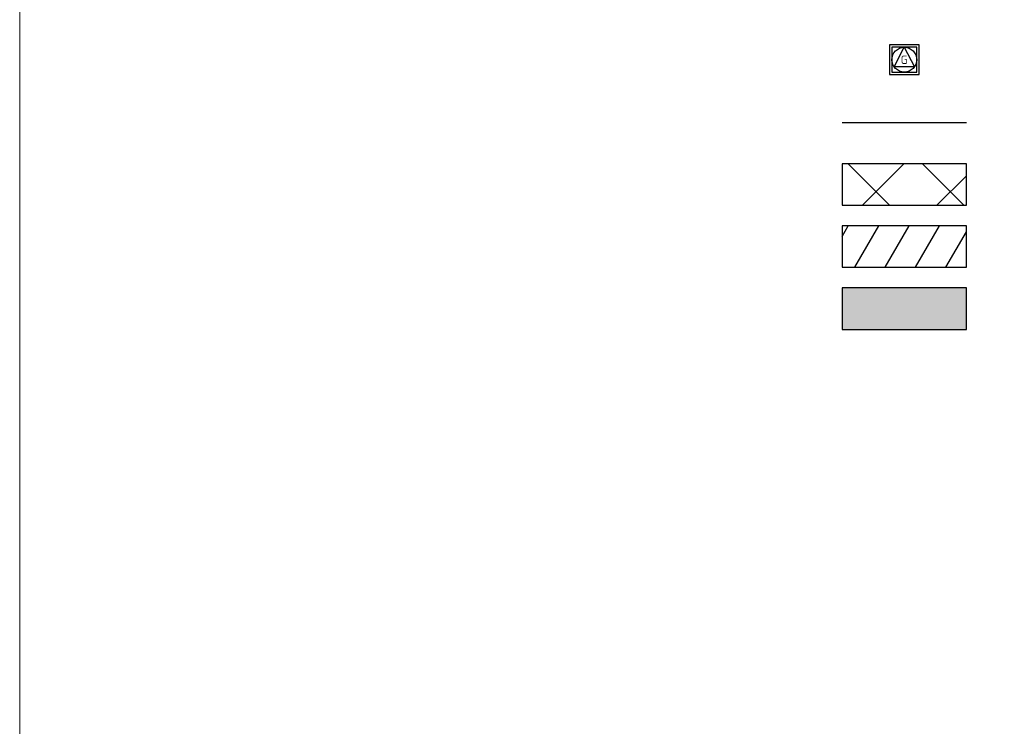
# Model space of a CAD drawing. Header units: metres. Extents: x 196651 to 397723, y 354703 to 710691.
# Tile 278 of 322: x 198810 to 198870, y 355616 to 355659. Entities that reach past the tile are written whole.
import ezdxf
from ezdxf.enums import TextEntityAlignment as Align

# ---------------------------------------------------------------- set-up
doc = ezdxf.new("R2010")
doc.units = ezdxf.units.M
doc.header["$MEASUREMENT"] = 0
doc.layers.add('$0$X-XX-HULPLIJNEN', color=4, linetype='Continuous', lineweight=18, plot=False)
for name, color, linetype, lineweight in [('N-WE-RI-ITR-KRATTEN-S', 130, 'Continuous', 25), ('N-WE-RI-ITR-ONTGRAVING-S', 210, 'Continuous', 25), ('N-WE-RI-ITR_LAVAPAKKET-A', 252, 'Continuous', 25), ('N-WE-RI-PERSLEIDING_[DIAMETER LEIDING]-G', 210, 'RI-PERS', 25), ('N-WE-RI-PERSLEIDING_GEMAAL_POMPPUT-S', 210, 'Continuous', 25)]:
    doc.layers.add(name, color=color, linetype=linetype, lineweight=lineweight)
doc.layers.add('P_NS_ALG_arcering', color=5, linetype='Continuous')
doc.styles.add('NLCS-ISO', font='NLCS-ISO.ttf')
doc.styles.get("Standard").update_dxf_attribs({"font": 'isocp.shx'})
doc.linetypes.add('RI-PERS', pattern='A,7,-2,["P",Standard,S=1.8,R=0,X=-0.5,Y=-0.9],-2,7,-2,[102,NLCS.SHX,S=1,R=180.00002,X=0,Y=0],-2', length=22)

# ---------------------------------------------------------------- blocks, each defined once
blk = doc.blocks.new('JENS-RIOOL-PERSLEIDIG_GEMAAL')
at = {"lineweight": -3, "flags": 128}
for points in [[(-0.9, -0.865), (0.9, -0.865), (0.9, 0.935), (-0.9, 0.935)], [(-0.75, -0.715), (0.75, -0.715), (0.75, 0.785), (-0.75, 0.785)]]:
    blk.add_lwpolyline(points, close=True, dxfattribs=at)
at = {"ltscale": 0.1, "flags": 128}
blk.add_lwpolyline([(-0.616, -0.392), (0, 0.785), (0.616, -0.392)], close=True, dxfattribs=at)
at = {"ltscale": 0.1}
blk.add_circle((0, 0.035), 0.75, dxfattribs=at)
at = {"ltscale": 0.1, "style": 'NLCS-ISO'}
blk.add_text('G', height=0.5, dxfattribs=at).set_placement((-0.013, 0.028), align=Align.MIDDLE_CENTER)

msp = doc.modelspace()

# ---------------------------------------------------------------- hatches: boundary and pattern name
at = {"layer": 'N-WE-RI-ITR-KRATTEN-S', "transparency": 33554556}
h = msp.add_hatch(color=256, dxfattribs=at)
h.dxf.hatch_style = 1
h.paths.add_polyline_path([(198862.404, 355642.424), (198859.904, 355642.424), (198859.904, 355639.924), (198867.404, 355639.924), (198867.404, 355642.424), (198864.904, 355642.424)])
at = {"layer": 'N-WE-RI-ITR-ONTGRAVING-S', "ltscale": 0.2}
h = msp.add_hatch(dxfattribs=at)
h.set_pattern_fill('ANSI37', color=256)
h.set_pattern_definition([(45, (197530.624, 355964.7916), (-2.245064, 2.245064), []), (135, (197530.624, 355964.7916), (-2.245064, -2.245064), [])])
h.paths.add_polyline_path([(198862.404, 355649.924), (198859.904, 355649.924), (198859.904, 355647.424), (198867.404, 355647.424), (198867.404, 355649.924), (198864.904, 355649.924)])
at = {"layer": 'N-WE-RI-ITR_LAVAPAKKET-A'}
h = msp.add_hatch(dxfattribs=at)
h.set_pattern_fill('ANSI31', color=242, scale=0.5, angle=15)
h.set_pattern_definition([(60, (4e-10, -26.25), (-1.3748153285, 0.79375), [])])
h.paths.add_polyline_path([(198862.404, 355646.174), (198859.904, 355646.174), (198859.904, 355643.674), (198867.404, 355643.674), (198867.404, 355646.174), (198864.904, 355646.174)])

# ---------------------------------------------------------------- linework, layer by layer
at = {"layer": '$0$X-XX-HULPLIJNEN'}
msp.add_lwpolyline([(198810.239, 355756.059), (199968.857, 355756.059), (199968.857, 355438.96), (198810.239, 355438.96)], close=True, dxfattribs=at)
at = {"layer": 'N-WE-RI-PERSLEIDING_[DIAMETER LEIDING]-G', "flags": 128}
msp.add_lwpolyline([(198859.904, 355652.424), (198867.404, 355652.424)], dxfattribs=at)
at = {"layer": 'P_NS_ALG_arcering', "color": 2}
for points in [[(198867.404, 355647.424), (198867.404, 355649.924), (198864.904, 355649.924), (198862.404, 355649.924), (198859.904, 355649.924), (198859.904, 355647.424)], [(198867.404, 355643.674), (198867.404, 355646.174), (198864.904, 355646.174), (198862.404, 355646.174), (198859.904, 355646.174), (198859.904, 355643.674)], [(198867.404, 355639.924), (198867.404, 355642.424), (198864.904, 355642.424), (198862.404, 355642.424), (198859.904, 355642.424), (198859.904, 355639.924)]]:
    msp.add_lwpolyline(points, close=True, dxfattribs=at)

# ---------------------------------------------------------------- block references
at = {"layer": 'N-WE-RI-PERSLEIDING_GEMAAL_POMPPUT-S'}
msp.add_blockref('JENS-RIOOL-PERSLEIDIG_GEMAAL', (198863.654, 355656.174), dxfattribs=at)

doc.saveas('drawing.dxf')
